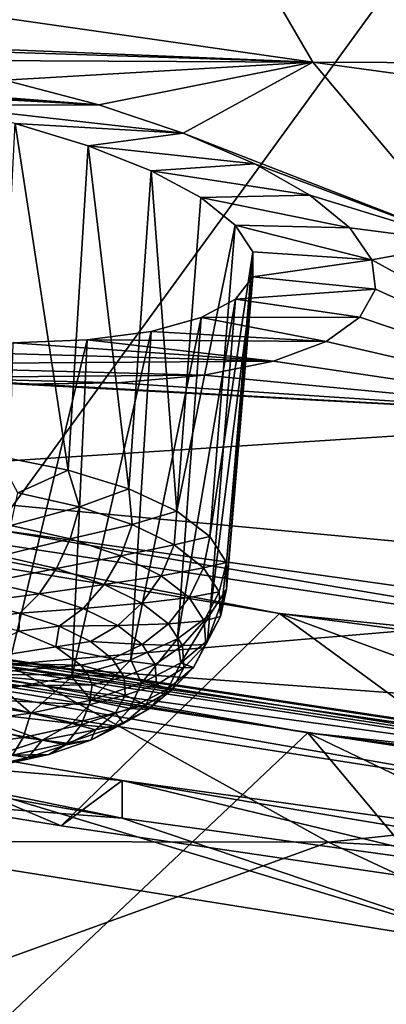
# Model space of a CAD drawing. Header units: metres. Extents: x -106 to 264, y -111 to 81.
# Tile 248 of 549: x 174.5 to 175.88, y -3.87 to -0.16. Entities that reach past the tile are written whole.
import ezdxf

# ---------------------------------------------------------------- set-up
doc = ezdxf.new("R2010")
doc.units = ezdxf.units.M
doc.layers.add('solid_20422013', color=7, linetype='CONTINUOUS')

msp = doc.modelspace()

# ---------------------------------------------------------------- linework, layer by layer
at = {"layer": 'solid_20422013'}
for points in [[(177.956284, 2.799484, 250.906601), (173.901184, 3.493361, 248.979294), (174.403946, -2.081968, 255.875839)], [(177.956284, 2.799484, 250.906601), (174.403946, -2.081968, 255.875839), (179.189987, -2.753742, 257.74176)], [(175.196609, 0.375707, 202.372467), (175.601959, -0.319537, 204.303589), (171.303879, 0.295601, 204.389664)], [(179.505966, -0.337836, 202.893448), (175.601959, -0.319537, 204.303589), (175.196609, 0.375707, 202.372467)], [(179.193924, 0.253441, 201.251114), (179.505966, -0.337836, 202.893448), (175.196609, 0.375707, 202.372467)], [(173.26503, -0.224842, 205.04567), (171.303879, 0.295601, 204.389664), (175.601959, -0.319537, 204.303589)], [(173.662033, -0.257447, 204.962326), (173.26503, -0.224842, 205.04567), (175.601959, -0.319537, 204.303589)], [(174.059723, -0.312499, 204.951889), (173.662033, -0.257447, 204.962326), (175.601959, -0.319537, 204.303589)], [(174.7948, -0.48017, 205.146744), (172.247772, -0.284876, 205.726395), (174.440323, -0.388021, 205.016083)], [(173.545258, -0.398772, 205.45787), (172.247772, -0.284876, 205.726395), (174.7948, -0.48017, 205.146744)], [(174.440323, -0.388021, 205.016083), (174.059723, -0.312499, 204.951889), (175.601959, -0.319537, 204.303589)], [(174.7948, -0.48017, 205.146744), (174.440323, -0.388021, 205.016083), (175.601959, -0.319537, 204.303589)], [(175.112793, -0.587449, 205.343567), (174.7948, -0.48017, 205.146744), (175.601959, -0.319537, 204.303589)], [(175.112793, -0.587449, 205.343567), (175.601959, -0.319537, 204.303589), (176.176849, -1.000929, 206.196228)], [(179.964172, -0.918086, 204.505157), (176.176849, -1.000929, 206.196228), (175.601959, -0.319537, 204.303589)], [(179.505966, -0.337836, 202.893448), (179.964172, -0.918086, 204.505157), (175.601959, -0.319537, 204.303589)], [(173.861282, -0.43041, 205.412338), (173.545258, -0.398772, 205.45787), (174.7948, -0.48017, 205.146744)], [(174.176575, -0.482367, 205.42981), (173.861282, -0.43041, 205.412338), (174.7948, -0.48017, 205.146744)], [(174.176575, -0.482367, 205.42981), (174.7948, -0.48017, 205.146744), (175.112793, -0.587449, 205.343567)], [(174.478775, -0.550965, 205.510086), (174.176575, -0.482367, 205.42981), (175.112793, -0.587449, 205.343567)], [(174.679642, -1.857855, 205.28334), (174.413452, -1.804724, 205.144302), (174.478775, -0.550965, 205.510086)], [(174.755051, -0.634732, 205.65004), (174.478775, -0.550965, 205.510086), (175.112793, -0.587449, 205.343567)], [(174.679642, -1.857855, 205.28334), (174.478775, -0.550965, 205.510086), (174.755051, -0.634732, 205.65004)], [(174.755051, -0.634732, 205.65004), (175.112793, -0.587449, 205.343567), (175.383636, -0.703518, 205.591232)], [(175.383636, -0.703518, 205.591232), (175.112793, -0.587449, 205.343567), (176.176849, -1.000929, 206.196228)], [(174.908279, -1.928256, 205.472488), (174.679642, -1.857855, 205.28334), (174.755051, -0.634732, 205.65004)], [(174.992142, -0.729164, 205.843536), (174.755051, -0.634732, 205.65004), (175.383636, -0.703518, 205.591232)], [(174.908279, -1.928256, 205.472488), (174.755051, -0.634732, 205.65004), (174.992142, -0.729164, 205.843536)], [(174.992142, -0.729164, 205.843536), (175.383636, -0.703518, 205.591232), (175.590393, -0.821372, 205.874695)], [(175.590393, -0.821372, 205.874695), (175.383636, -0.703518, 205.591232), (176.176849, -1.000929, 206.196228)], [(175.088989, -2.012733, 205.703171), (174.908279, -1.928256, 205.472488), (174.992142, -0.729164, 205.843536)], [(175.17952, -0.829899, 206.081863), (174.992142, -0.729164, 205.843536), (175.590393, -0.821372, 205.874695)], [(175.088989, -2.012733, 205.703171), (174.992142, -0.729164, 205.843536), (175.17952, -0.829899, 206.081863)], [(175.088989, -2.012733, 205.703171), (175.17952, -0.829899, 206.081863), (175.309219, -0.933659, 206.354492)], [(175.17952, -0.829899, 206.081863), (175.590393, -0.821372, 205.874695), (175.740906, -0.944498, 206.201523)], [(175.17952, -0.829899, 206.081863), (175.740906, -0.944498, 206.201523), (175.309219, -0.933659, 206.354492)], [(175.740906, -0.944498, 206.201523), (175.590393, -0.821372, 205.874695), (176.176849, -1.000929, 206.196228)], [(175.213593, -2.107452, 205.964935), (175.088989, -2.012733, 205.703171), (175.309219, -0.933659, 206.354492)], [(175.213593, -2.107452, 205.964935), (175.309219, -0.933659, 206.354492), (175.375595, -1.034128, 206.648941)], [(175.309219, -0.933659, 206.354492), (175.740906, -0.944498, 206.201523), (175.824463, -1.064719, 206.550339)], [(175.375595, -1.034128, 206.648941), (175.309219, -0.933659, 206.354492), (175.824463, -1.064719, 206.550339)], [(175.824463, -1.064719, 206.550339), (175.740906, -0.944498, 206.201523), (176.176849, -1.000929, 206.196228)], [(175.824463, -1.064719, 206.550339), (176.176849, -1.000929, 206.196228), (176.917267, -1.663735, 208.037231)], [(175.275818, -2.20622, 206.240555), (175.213593, -2.107452, 205.964935), (175.375595, -1.034128, 206.648941)], [(175.275833, -2.3064, 206.522629), (175.275818, -2.20622, 206.240555), (175.375595, -1.034128, 206.648941)], [(175.275833, -2.3064, 206.522629), (175.375595, -1.034128, 206.648941), (175.37616, -1.12887, 206.953445)], [(175.37616, -1.12887, 206.953445), (175.375595, -1.034128, 206.648941), (175.824463, -1.064719, 206.550339)], [(175.37616, -1.12887, 206.953445), (175.824463, -1.064719, 206.550339), (175.837524, -1.175672, 206.902222)], [(175.837524, -1.175672, 206.902222), (175.824463, -1.064719, 206.550339), (176.917267, -1.663735, 208.037231)], [(175.213608, -2.403613, 206.798828), (175.37616, -1.12887, 206.953445), (175.310638, -1.212775, 207.255035)], [(175.213608, -2.403613, 206.798828), (175.275833, -2.3064, 206.522629), (175.37616, -1.12887, 206.953445)], [(175.310638, -1.212775, 207.255035), (175.37616, -1.12887, 206.953445), (175.837524, -1.175672, 206.902222)], [(175.310638, -1.212775, 207.255035), (175.837524, -1.175672, 206.902222), (175.77919, -1.280532, 207.267944)], [(175.77919, -1.280532, 207.267944), (175.837524, -1.175672, 206.902222), (176.917267, -1.663735, 208.037231)], [(175.091873, -2.493609, 207.057053), (175.310638, -1.212775, 207.255035), (175.181335, -1.282314, 207.540939)], [(175.091873, -2.493609, 207.057053), (175.213608, -2.403613, 206.798828), (175.310638, -1.212775, 207.255035)], [(175.181335, -1.282314, 207.540939), (175.310638, -1.212775, 207.255035), (175.77919, -1.280532, 207.267944)], [(174.915955, -2.572456, 207.286041), (175.181335, -1.282314, 207.540939), (174.992218, -1.335028, 207.799377)], [(174.915955, -2.572456, 207.286041), (175.091873, -2.493609, 207.057053), (175.181335, -1.282314, 207.540939)], [(174.992218, -1.335028, 207.799377), (175.181335, -1.282314, 207.540939), (175.651993, -1.372703, 207.625336)], [(175.181335, -1.282314, 207.540939), (175.77919, -1.280532, 207.267944), (175.651993, -1.372703, 207.625336)], [(175.651993, -1.372703, 207.625336), (175.77919, -1.280532, 207.267944), (176.917267, -1.663735, 208.037231)], [(174.693542, -2.636708, 207.475784), (174.992218, -1.335028, 207.799377), (174.751114, -1.367002, 208.017975)], [(174.693542, -2.636708, 207.475784), (174.915955, -2.572456, 207.286041), (174.992218, -1.335028, 207.799377)], [(174.751114, -1.367002, 208.017975), (174.992218, -1.335028, 207.799377), (175.651993, -1.372703, 207.625336)], [(174.434326, -2.683557, 207.617981), (174.751114, -1.367002, 208.017975), (174.470886, -1.377985, 208.184097)], [(174.434326, -2.683557, 207.617981), (174.693542, -2.636708, 207.475784), (174.751114, -1.367002, 208.017975)], [(174.470886, -1.377985, 208.184097), (174.751114, -1.367002, 208.017975), (175.453476, -1.446321, 207.956558)], [(174.751114, -1.367002, 208.017975), (175.651993, -1.372703, 207.625336), (175.453476, -1.446321, 207.956558)], [(175.453476, -1.446321, 207.956558), (175.651993, -1.372703, 207.625336), (176.917267, -1.663735, 208.037231)], [(174.470886, -1.377985, 208.184097), (175.453476, -1.446321, 207.956558), (173.280792, -1.385277, 208.793686)], [(173.280792, -1.385277, 208.793686), (175.453476, -1.446321, 207.956558), (173.685074, -1.459218, 208.839157)], [(173.685074, -1.459218, 208.839157), (175.453476, -1.446321, 207.956558), (175.191605, -1.499779, 208.252991)], [(175.191605, -1.499779, 208.252991), (175.453476, -1.446321, 207.956558), (176.917267, -1.663735, 208.037231)], [(173.685074, -1.459218, 208.839157), (175.191605, -1.499779, 208.252991), (174.097214, -1.508845, 208.802551)], [(174.097214, -1.508845, 208.802551), (176.917267, -1.663735, 208.037231), (173.401733, -1.890998, 210.463181)], [(174.097214, -1.508845, 208.802551), (175.191605, -1.499779, 208.252991), (174.866501, -1.528925, 208.50116)], [(174.097214, -1.508845, 208.802551), (174.497192, -1.533036, 208.690094), (176.917267, -1.663735, 208.037231)], [(174.097214, -1.508845, 208.802551), (174.866501, -1.528925, 208.50116), (174.497192, -1.533036, 208.690094)], [(174.866501, -1.528925, 208.50116), (175.191605, -1.499779, 208.252991), (176.917267, -1.663735, 208.037231)], [(174.497192, -1.533036, 208.690094), (174.866501, -1.528925, 208.50116), (176.917267, -1.663735, 208.037231)], [(171.036484, -1.660947, 254.382996), (172.296875, -2.811121, 254.672989), (174.652496, -3.198112, 255.747894)], [(175.476089, -2.398283, 256.43103), (171.036484, -1.660947, 254.382996), (174.652496, -3.198112, 255.747894)], [(172.902435, -1.907123, 255.256577), (171.036484, -1.660947, 254.382996), (175.476089, -2.398283, 256.43103)], [(176.917267, -1.663735, 208.037231), (177.818085, -2.303349, 209.813828), (173.401733, -1.890998, 210.463181)], [(174.489334, -1.942887, 205.161896), (174.413452, -1.804724, 205.144302), (174.679642, -1.857855, 205.28334)], [(177.818085, -2.303349, 209.813828), (174.451004, -2.590671, 212.406586), (173.401733, -1.890998, 210.463181)], [(174.721725, -1.995587, 205.301056), (174.489334, -1.942887, 205.161896), (174.679642, -1.857855, 205.28334)], [(174.721725, -1.995587, 205.301056), (174.679642, -1.857855, 205.28334), (174.908279, -1.928256, 205.472488)], [(177.563324, -2.612887, 257.216919), (172.902435, -1.907123, 255.256577), (175.476089, -2.398283, 256.43103)], [(174.403946, -2.081968, 255.875839), (172.902435, -1.907123, 255.256577), (177.563324, -2.612887, 257.216919)], [(174.920639, -2.062085, 205.480408), (174.721725, -1.995587, 205.301056), (174.908279, -1.928256, 205.472488)], [(174.920639, -2.062085, 205.480408), (174.908279, -1.928256, 205.472488), (175.088989, -2.012733, 205.703171)], [(174.463104, -2.066148, 205.169586), (174.489334, -1.942887, 205.161896), (174.721725, -1.995587, 205.301056)], [(174.686523, -2.11681, 205.30336), (174.463104, -2.066148, 205.169586), (174.721725, -1.995587, 205.301056)], [(174.686523, -2.11681, 205.30336), (174.721725, -1.995587, 205.301056), (174.920639, -2.062085, 205.480408)], [(175.07843, -2.139828, 205.693039), (174.920639, -2.062085, 205.480408), (175.088989, -2.012733, 205.703171)], [(175.07843, -2.139828, 205.693039), (175.088989, -2.012733, 205.703171), (175.213593, -2.107452, 205.964935)], [(174.424957, -2.18098, 205.205597), (174.463104, -2.066148, 205.169586), (174.686523, -2.11681, 205.30336)], [(174.877747, -2.180737, 205.475769), (174.686523, -2.11681, 205.30336), (174.920639, -2.062085, 205.480408)], [(174.877747, -2.180737, 205.475769), (174.920639, -2.062085, 205.480408), (175.07843, -2.139828, 205.693039)], [(175.582718, -2.848157, 257.038269), (171.061142, -2.108822, 254.984695), (174.384918, -3.9783, 257.996704)], [(172.596573, -2.318452, 255.638397), (171.061142, -2.108822, 254.984695), (175.582718, -2.848157, 257.038269)], [(179.189987, -2.753742, 257.74176), (174.403946, -2.081968, 255.875839), (177.563324, -2.612887, 257.216919)], [(175.07843, -2.139828, 205.693039), (175.213593, -2.107452, 205.964935), (175.189011, -2.225828, 205.930801)], [(175.189011, -2.225828, 205.930801), (175.213593, -2.107452, 205.964935), (175.275818, -2.20622, 206.240555)], [(174.634964, -2.228601, 205.331345), (174.424957, -2.18098, 205.205597), (174.686523, -2.11681, 205.30336)], [(174.634964, -2.228601, 205.331345), (174.686523, -2.11681, 205.30336), (174.877747, -2.180737, 205.475769)], [(175.029434, -2.255475, 205.680191), (174.877747, -2.180737, 205.475769), (175.07843, -2.139828, 205.693039)], [(175.029434, -2.255475, 205.680191), (175.07843, -2.139828, 205.693039), (175.189011, -2.225828, 205.930801)], [(174.377304, -2.280063, 205.267654), (174.424957, -2.18098, 205.205597), (174.634964, -2.228601, 205.331345)], [(174.814713, -2.288692, 205.493408), (174.634964, -2.228601, 205.331345), (174.877747, -2.180737, 205.475769)], [(174.814713, -2.288692, 205.493408), (174.877747, -2.180737, 205.475769), (175.029434, -2.255475, 205.680191)], [(175.029434, -2.255475, 205.680191), (175.189011, -2.225828, 205.930801), (175.135742, -2.338149, 205.908752)], [(175.135742, -2.338149, 205.908752), (175.189011, -2.225828, 205.930801), (175.248154, -2.316779, 206.18454)], [(175.248154, -2.316779, 206.18454), (175.189011, -2.225828, 205.930801), (175.275818, -2.20622, 206.240555)], [(175.253586, -2.409186, 206.444504), (175.248154, -2.316779, 206.18454), (175.275818, -2.20622, 206.240555)], [(175.253586, -2.409186, 206.444504), (175.275818, -2.20622, 206.240555), (175.275833, -2.3064, 206.522629)], [(170.270554, -2.228735, 253.055344), (170.270081, -2.369776, 253.004288), (174.882843, -3.169137, 255.224594)], [(174.88327, -3.028072, 255.275589), (170.270554, -2.228735, 253.055344), (174.882843, -3.169137, 255.224594)], [(172.296875, -2.811121, 254.672989), (170.270554, -2.228735, 253.055344), (174.88327, -3.028072, 255.275589)], [(174.570328, -2.323834, 205.38324), (174.377304, -2.280063, 205.267654), (174.634964, -2.228601, 205.331345)], [(174.570328, -2.323834, 205.38324), (174.634964, -2.228601, 205.331345), (174.814713, -2.288692, 205.493408)], [(174.957291, -2.358944, 205.685562), (174.814713, -2.288692, 205.493408), (175.029434, -2.255475, 205.680191)], [(174.957291, -2.358944, 205.685562), (175.029434, -2.255475, 205.680191), (175.135742, -2.338149, 205.908752)], [(172.64061, -2.296178, 255.55275), (172.596573, -2.318452, 255.638397), (177.309097, -3.033489, 257.624481)], [(177.345551, -3.010066, 257.535645), (172.64061, -2.296178, 255.55275), (177.309097, -3.033489, 257.624481)], [(172.681076, -2.306032, 255.463104), (172.64061, -2.296178, 255.55275), (177.345551, -3.010066, 257.535645)], [(174.323181, -2.357079, 205.351791), (174.377304, -2.280063, 205.267654), (174.570328, -2.323834, 205.38324)], [(174.735535, -2.379067, 205.532196), (174.570328, -2.323834, 205.38324), (174.814713, -2.288692, 205.493408)], [(174.735535, -2.379067, 205.532196), (174.814713, -2.288692, 205.493408), (174.957291, -2.358944, 205.685562)], [(177.309097, -3.033489, 257.624481), (172.596573, -2.318452, 255.638397), (175.582718, -2.848157, 257.038269)], [(177.379059, -3.018864, 257.443054), (172.681076, -2.306032, 255.463104), (177.345551, -3.010066, 257.535645)], [(172.713593, -2.346944, 255.379196), (172.681076, -2.306032, 255.463104), (177.379059, -3.018864, 257.443054)], [(174.496735, -2.396436, 205.455719), (174.323181, -2.357079, 205.351791), (174.570328, -2.323834, 205.38324)], [(177.818085, -2.303349, 209.813828), (178.873047, -2.915328, 211.513672), (174.451004, -2.590671, 212.406586)], [(174.496735, -2.396436, 205.455719), (174.570328, -2.323834, 205.38324), (174.735535, -2.379067, 205.532196)], [(174.957291, -2.358944, 205.685562), (175.135742, -2.338149, 205.908752), (175.05722, -2.436656, 205.900406)], [(175.05722, -2.436656, 205.900406), (175.135742, -2.338149, 205.908752), (175.192612, -2.425584, 206.152679)], [(175.192612, -2.425584, 206.152679), (175.135742, -2.338149, 205.908752), (175.248154, -2.316779, 206.18454)], [(175.192612, -2.425584, 206.152679), (175.248154, -2.316779, 206.18454), (175.253586, -2.409186, 206.444504)], [(175.205093, -2.499498, 206.700729), (175.275833, -2.3064, 206.522629), (175.213608, -2.403613, 206.798828)], [(175.205093, -2.499498, 206.700729), (175.253586, -2.409186, 206.444504), (175.275833, -2.3064, 206.522629)], [(170.270081, -2.369776, 253.004288), (171.700577, -2.924198, 254.54425), (174.882843, -3.169137, 255.224594)], [(177.405975, -3.058928, 257.356812), (172.713593, -2.346944, 255.379196), (177.379059, -3.018864, 257.443054)], [(172.734619, -2.414473, 255.310135), (172.713593, -2.346944, 255.379196), (177.405975, -3.058928, 257.356812)], [(174.315475, -2.416764, 205.477844), (174.323181, -2.357079, 205.351791), (174.496735, -2.396436, 205.455719)], [(174.866592, -2.443638, 205.708817), (174.735535, -2.379067, 205.532196), (174.957291, -2.358944, 205.685562)], [(174.866592, -2.443638, 205.708817), (174.957291, -2.358944, 205.685562), (175.05722, -2.436656, 205.900406)], [(176.355225, -3.667563, 256.609039), (171.700577, -2.924198, 254.54425), (172.166962, -2.40263, 254.989685)], [(176.851242, -3.133277, 257.019135), (172.166962, -2.40263, 254.989685), (172.734619, -2.414473, 255.310135)], [(176.355225, -3.667563, 256.609039), (172.166962, -2.40263, 254.989685), (176.851242, -3.133277, 257.019135)], [(174.492691, -2.464335, 205.604752), (174.315475, -2.416764, 205.477844), (174.496735, -2.396436, 205.455719)], [(174.492691, -2.464335, 205.604752), (174.496735, -2.396436, 205.455719), (174.645294, -2.446099, 205.589661)], [(174.645294, -2.446099, 205.589661), (174.496735, -2.396436, 205.455719), (174.735535, -2.379067, 205.532196)], [(174.645294, -2.446099, 205.589661), (174.735535, -2.379067, 205.532196), (174.866592, -2.443638, 205.708817)], [(175.476089, -2.398283, 256.43103), (174.652496, -3.198112, 255.747894), (177.051453, -3.550237, 256.725952)], [(175.104523, -2.584245, 206.943329), (175.213608, -2.403613, 206.798828), (175.091873, -2.493609, 207.057053)], [(175.104523, -2.584245, 206.943329), (175.205093, -2.499498, 206.700729), (175.213608, -2.403613, 206.798828)], [(175.197815, -2.514418, 206.402603), (175.192612, -2.425584, 206.152679), (175.253586, -2.409186, 206.444504)], [(175.197815, -2.514418, 206.402603), (175.253586, -2.409186, 206.444504), (175.205093, -2.499498, 206.700729)], [(175.476089, -2.398283, 256.43103), (177.051453, -3.550237, 256.725952), (179.482986, -3.865621, 257.601959)], [(180.077896, -3.01098, 258.132843), (175.476089, -2.398283, 256.43103), (179.482986, -3.865621, 257.601959)], [(177.563324, -2.612887, 257.216919), (175.476089, -2.398283, 256.43103), (180.077896, -3.01098, 258.132843)], [(177.423386, -3.125908, 257.286224), (172.734619, -2.414473, 255.310135), (177.405975, -3.058928, 257.356812)], [(176.851242, -3.133277, 257.019135), (172.734619, -2.414473, 255.310135), (177.423386, -3.125908, 257.286224)], [(174.632355, -2.524307, 205.768066), (174.492691, -2.464335, 205.604752), (174.645294, -2.446099, 205.589661)], [(174.632355, -2.524307, 205.768066), (174.645294, -2.446099, 205.589661), (174.763123, -2.504158, 205.748459)], [(174.763123, -2.504158, 205.748459), (174.645294, -2.446099, 205.589661), (174.866592, -2.443638, 205.708817)], [(174.763123, -2.504158, 205.748459), (174.866592, -2.443638, 205.708817), (174.95845, -2.515067, 205.906296)], [(174.866592, -2.443638, 205.708817), (175.05722, -2.436656, 205.900406), (174.95845, -2.515067, 205.906296)], [(174.95845, -2.515067, 205.906296), (175.05722, -2.436656, 205.900406), (175.110672, -2.518842, 206.1297)], [(175.110672, -2.518842, 206.1297), (175.05722, -2.436656, 205.900406), (175.192612, -2.425584, 206.152679)], [(175.110672, -2.518842, 206.1297), (175.192612, -2.425584, 206.152679), (175.197815, -2.514418, 206.402603)], [(174.258545, -2.583055, 205.966095), (174.492691, -2.464335, 205.604752), (174.632355, -2.524307, 205.768066)], [(174.632355, -2.524307, 205.768066), (174.763123, -2.504158, 205.748459), (174.845718, -2.568384, 205.926025)], [(174.763123, -2.504158, 205.748459), (174.95845, -2.515067, 205.906296), (174.845718, -2.568384, 205.926025)], [(174.845718, -2.568384, 205.926025), (174.95845, -2.515067, 205.906296), (175.007568, -2.590609, 206.117035)], [(174.955765, -2.66017, 207.16301), (175.091873, -2.493609, 207.057053), (174.915955, -2.572456, 207.286041)], [(174.955765, -2.66017, 207.16301), (175.104523, -2.584245, 206.943329), (175.091873, -2.493609, 207.057053)], [(175.007568, -2.590609, 206.117035), (174.95845, -2.515067, 205.906296), (175.110672, -2.518842, 206.1297)], [(175.007568, -2.590609, 206.117035), (175.110672, -2.518842, 206.1297), (175.11557, -2.602345, 206.364624)], [(175.151199, -2.601239, 206.648911), (175.205093, -2.499498, 206.700729), (175.104523, -2.584245, 206.943329)], [(175.11557, -2.602345, 206.364624), (175.110672, -2.518842, 206.1297), (175.197815, -2.514418, 206.402603)], [(175.11557, -2.602345, 206.364624), (175.197815, -2.514418, 206.402603), (175.151199, -2.601239, 206.648911)], [(175.151199, -2.601239, 206.648911), (175.197815, -2.514418, 206.402603), (175.205093, -2.499498, 206.700729)], [(174.258545, -2.583055, 205.966095), (174.632355, -2.524307, 205.768066), (174.726349, -2.593197, 205.958313)], [(174.632355, -2.524307, 205.768066), (174.845718, -2.568384, 205.926025), (174.726349, -2.593197, 205.958313)], [(174.451004, -2.590671, 212.406586), (175.660385, -3.260038, 214.265839), (171.955597, -3.254271, 216.407257)], [(174.321335, -2.626582, 206.086166), (174.258545, -2.583055, 205.966095), (174.726349, -2.593197, 205.958313)], [(174.321335, -2.626582, 206.086166), (174.726349, -2.593197, 205.958313), (174.754562, -2.630027, 206.060898)], [(178.873047, -2.915328, 211.513672), (175.660385, -3.260038, 214.265839), (174.451004, -2.590671, 212.406586)], [(174.764526, -2.724354, 207.351334), (174.915955, -2.572456, 207.286041), (174.693542, -2.636708, 207.475784)], [(174.726349, -2.593197, 205.958313), (174.845718, -2.568384, 205.926025), (174.889893, -2.636308, 206.115524)], [(174.754562, -2.630027, 206.060898), (174.726349, -2.593197, 205.958313), (174.889893, -2.636308, 206.115524)], [(174.764526, -2.724354, 207.351334), (174.955765, -2.66017, 207.16301), (174.915955, -2.572456, 207.286041)], [(174.889893, -2.636308, 206.115524), (174.845718, -2.568384, 205.926025), (175.007568, -2.590609, 206.117035)], [(174.889893, -2.636308, 206.115524), (175.007568, -2.590609, 206.117035), (175.01207, -2.667361, 206.332962)], [(175.05452, -2.682709, 206.882141), (175.104523, -2.584245, 206.943329), (174.955765, -2.66017, 207.16301)], [(175.01207, -2.667361, 206.332962), (175.007568, -2.590609, 206.117035), (175.11557, -2.602345, 206.364624)], [(175.05452, -2.682709, 206.882141), (175.151199, -2.601239, 206.648911), (175.104523, -2.584245, 206.943329)], [(174.321335, -2.626582, 206.086166), (174.754562, -2.630027, 206.060898), (174.769348, -2.667565, 206.166)], [(174.345612, -2.673817, 206.218201), (174.321335, -2.626582, 206.086166), (174.769348, -2.667565, 206.166)], [(174.769348, -2.667565, 206.166), (174.754562, -2.630027, 206.060898), (174.889893, -2.636308, 206.115524)], [(175.01207, -2.667361, 206.332962), (175.11557, -2.602345, 206.364624), (175.071747, -2.683954, 206.596146)], [(175.071747, -2.683954, 206.596146), (175.151199, -2.601239, 206.648911), (175.05452, -2.682709, 206.882141)], [(175.071747, -2.683954, 206.596146), (175.11557, -2.602345, 206.364624), (175.151199, -2.601239, 206.648911)], [(174.345612, -2.673817, 206.218201), (174.769348, -2.667565, 206.166), (174.758224, -2.742, 206.376022)], [(174.538147, -2.774332, 207.501038), (174.693542, -2.636708, 207.475784), (174.434326, -2.683557, 207.617981)], [(174.538147, -2.774332, 207.501038), (174.764526, -2.724354, 207.351334), (174.693542, -2.636708, 207.475784)], [(174.758224, -2.742, 206.376022), (174.769348, -2.667565, 206.166), (174.893936, -2.705319, 206.309677)], [(174.911514, -2.755698, 207.093338), (174.955765, -2.66017, 207.16301), (174.764526, -2.724354, 207.351334)], [(174.769348, -2.667565, 206.166), (174.889893, -2.636308, 206.115524), (174.893936, -2.705319, 206.309677)], [(174.893936, -2.705319, 206.309677), (174.889893, -2.636308, 206.115524), (175.01207, -2.667361, 206.332962)], [(174.893936, -2.705319, 206.309677), (175.01207, -2.667361, 206.332962), (174.971786, -2.742372, 206.545776)], [(174.911514, -2.755698, 207.093338), (175.05452, -2.682709, 206.882141), (174.955765, -2.66017, 207.16301)], [(174.971786, -2.742372, 206.545776), (175.01207, -2.667361, 206.332962), (175.071747, -2.683954, 206.596146)], [(174.285339, -2.808183, 207.606369), (174.538147, -2.774332, 207.501038), (174.434326, -2.683557, 207.617981)], [(174.329391, -2.720933, 206.351501), (174.345612, -2.673817, 206.218201), (174.758224, -2.742, 206.376022)], [(174.758224, -2.742, 206.376022), (174.893936, -2.705319, 206.309677), (174.857712, -2.772766, 206.501022)], [(174.857712, -2.772766, 206.501022), (174.893936, -2.705319, 206.309677), (174.971786, -2.742372, 206.545776)], [(174.980865, -2.760535, 206.815369), (175.05452, -2.682709, 206.882141), (174.911514, -2.755698, 207.093338)], [(174.971786, -2.742372, 206.545776), (175.071747, -2.683954, 206.596146), (174.980865, -2.760535, 206.815369)], [(174.980865, -2.760535, 206.815369), (175.071747, -2.683954, 206.596146), (175.05452, -2.682709, 206.882141)], [(174.274002, -2.764113, 206.475281), (174.329391, -2.720933, 206.351501), (174.694122, -2.812716, 206.577682)], [(174.329391, -2.720933, 206.351501), (174.758224, -2.742, 206.376022), (174.694122, -2.812716, 206.577682)], [(174.727661, -2.817401, 207.274368), (174.764526, -2.724354, 207.351334), (174.538147, -2.774332, 207.501038)], [(174.694122, -2.812716, 206.577682), (174.758224, -2.742, 206.376022), (174.857712, -2.772766, 206.501022)], [(174.727661, -2.817401, 207.274368), (174.911514, -2.755698, 207.093338), (174.764526, -2.724354, 207.351334)], [(174.857712, -2.772766, 206.501022), (174.971786, -2.742372, 206.545776), (174.88826, -2.812761, 206.747284)], [(174.88826, -2.812761, 206.747284), (174.971786, -2.742372, 206.545776), (174.980865, -2.760535, 206.815369)], [(174.183914, -2.799858, 206.579498), (174.274002, -2.764113, 206.475281), (174.58078, -2.875609, 206.759262)], [(174.274002, -2.764113, 206.475281), (174.694122, -2.812716, 206.577682), (174.58078, -2.875609, 206.759262)], [(174.51004, -2.865447, 207.418274), (174.538147, -2.774332, 207.501038), (174.285339, -2.808183, 207.606369)], [(174.51004, -2.865447, 207.418274), (174.727661, -2.817401, 207.274368), (174.538147, -2.774332, 207.501038)], [(174.694122, -2.812716, 206.577682), (174.857712, -2.772766, 206.501022), (174.782608, -2.836057, 206.682205)], [(174.846436, -2.829143, 207.013885), (174.911514, -2.755698, 207.093338), (174.727661, -2.817401, 207.274368)], [(174.782608, -2.836057, 206.682205), (174.857712, -2.772766, 206.501022), (174.88826, -2.812761, 206.747284)], [(174.846436, -2.829143, 207.013885), (174.980865, -2.760535, 206.815369), (174.911514, -2.755698, 207.093338)], [(174.88826, -2.812761, 206.747284), (174.980865, -2.760535, 206.815369), (174.846436, -2.829143, 207.013885)], [(174.652496, -3.198112, 255.747894), (172.296875, -2.811121, 254.672989), (174.88327, -3.028072, 255.275589)], [(174.183914, -2.799858, 206.579498), (174.58078, -2.875609, 206.759262), (174.424774, -2.927028, 206.910233)], [(174.267014, -2.897989, 207.519547), (174.51004, -2.865447, 207.418274), (174.285339, -2.808183, 207.606369)], [(174.67363, -2.887143, 207.184052), (174.727661, -2.817401, 207.274368), (174.51004, -2.865447, 207.418274)], [(174.58078, -2.875609, 206.759262), (174.694122, -2.812716, 206.577682), (174.782608, -2.836057, 206.682205)], [(174.67363, -2.887143, 207.184052), (174.846436, -2.829143, 207.013885), (174.727661, -2.817401, 207.274368)], [(174.764709, -2.875822, 206.929749), (174.88826, -2.812761, 206.747284), (174.846436, -2.829143, 207.013885)], [(174.782608, -2.836057, 206.682205), (174.88826, -2.812761, 206.747284), (174.764709, -2.875822, 206.929749)], [(175.582718, -2.848157, 257.038269), (174.384918, -3.9783, 257.996704), (176.818146, -4.320217, 258.953003)], [(174.58078, -2.875609, 206.759262), (174.782608, -2.836057, 206.682205), (174.671524, -2.892759, 206.846268)], [(174.671524, -2.892759, 206.846268), (174.782608, -2.836057, 206.682205), (174.764709, -2.875822, 206.929749)], [(174.764709, -2.875822, 206.929749), (174.846436, -2.829143, 207.013885), (174.67363, -2.887143, 207.184052)], [(175.582718, -2.848157, 257.038269), (176.818146, -4.320217, 258.953003), (179.291534, -4.627707, 259.81311)], [(180.267456, -3.459924, 258.737518), (175.582718, -2.848157, 257.038269), (179.291534, -4.627707, 259.81311)], [(177.309097, -3.033489, 257.624481), (175.582718, -2.848157, 257.038269), (180.267456, -3.459924, 258.737518)], [(174.46907, -2.932305, 207.319336), (174.51004, -2.865447, 207.418274), (174.267014, -2.897989, 207.519547)], [(174.424774, -2.927028, 206.910233), (174.58078, -2.875609, 206.759262), (174.528702, -2.940693, 206.986893)], [(174.46907, -2.932305, 207.319336), (174.67363, -2.887143, 207.184052), (174.51004, -2.865447, 207.418274)], [(174.605865, -2.929132, 207.086151), (174.67363, -2.887143, 207.184052), (174.46907, -2.932305, 207.319336)], [(174.58078, -2.875609, 206.759262), (174.671524, -2.892759, 206.846268), (174.528702, -2.940693, 206.986893)], [(174.528702, -2.940693, 206.986893), (174.671524, -2.892759, 206.846268), (174.605865, -2.929132, 207.086151)], [(174.605865, -2.929132, 207.086151), (174.764709, -2.875822, 206.929749), (174.67363, -2.887143, 207.184052)], [(174.671524, -2.892759, 206.846268), (174.764709, -2.875822, 206.929749), (174.605865, -2.929132, 207.086151)], [(174.882843, -3.169137, 255.224594), (171.700577, -2.924198, 254.54425), (176.355225, -3.667563, 256.609039)], [(174.424774, -2.927028, 206.910233), (174.528702, -2.940693, 206.986893), (174.359634, -2.978017, 207.098709)], [(174.417847, -2.970643, 207.210495), (174.605865, -2.929132, 207.086151), (174.46907, -2.932305, 207.319336)], [(174.528702, -2.940693, 206.986893), (174.605865, -2.929132, 207.086151), (174.417847, -2.970643, 207.210495)], [(178.873047, -2.915328, 211.513672), (180.074799, -3.495417, 213.124924), (175.660385, -3.260038, 214.265839)], [(174.359634, -2.978017, 207.098709), (174.528702, -2.940693, 206.986893), (174.417847, -2.970643, 207.210495)], [(177.051453, -3.550237, 256.725952), (174.652496, -3.198112, 255.747894), (174.88327, -3.028072, 255.275589)], [(174.88327, -3.028072, 255.275589), (174.882843, -3.169137, 255.224594), (179.669434, -3.83058, 257.061829)], [(179.669815, -3.689494, 257.112762), (174.88327, -3.028072, 255.275589), (179.669434, -3.83058, 257.061829)], [(177.051453, -3.550237, 256.725952), (174.88327, -3.028072, 255.275589), (179.669815, -3.689494, 257.112762)], [(174.882843, -3.169137, 255.224594), (176.355225, -3.667563, 256.609039), (179.669434, -3.83058, 257.061829)], [(175.660385, -3.260038, 214.265839), (173.562241, -4.018647, 218.530396), (171.955597, -3.254271, 216.407257)], [(175.660385, -3.260038, 214.265839), (177.022263, -3.894907, 216.029251), (173.562241, -4.018647, 218.530396)], [(180.074799, -3.495417, 213.124924), (177.022263, -3.894907, 216.029251), (175.660385, -3.260038, 214.265839)]]:
    msp.add_3dface(points, dxfattribs=at)

doc.saveas('drawing.dxf')
